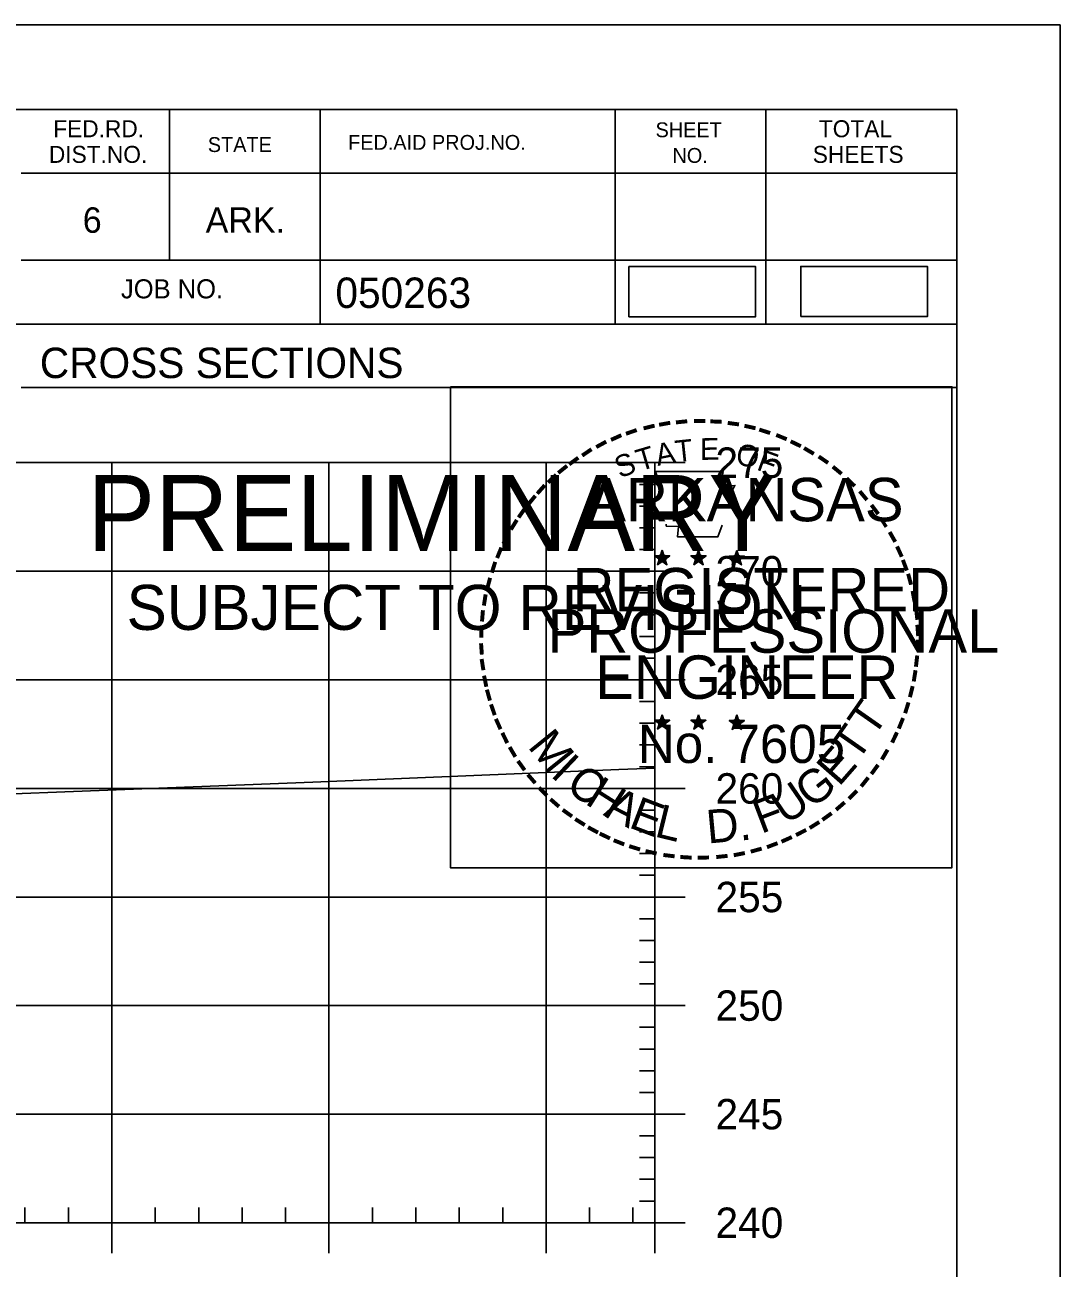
# Model space of a CAD drawing. Extents: x 1365647 to 1367999, y 387113 to 400173.
# Drawn here: x 1366009.3 to 1366057, y 399262.4 to 399319.7 of the extents above; entities that cross this region are included whole.
import ezdxf

# ---------------------------------------------------------------- set-up
doc = ezdxf.new("R2010")
doc.units = 0
for name, color, linetype in [('R_Axis', 7, 'Continuous'), ('R_Axis Annot', 7, 'Continuous'), ('R_Border', 7, 'Continuous'), ('R_Border PE', 7, 'Continuous'), ('R_Border Prem', 7, 'Continuous'), ('R_Detour', 7, 'Continuous'), ('R_Exist Surface', 7, 'Continuous'), ('R_Grid', 7, 'Continuous'), ('R_No Plot', 7, 'Continuous')]:
    doc.layers.add(name, color=color, linetype=linetype)

msp = doc.modelspace()

# ---------------------------------------------------------------- linework, layer by layer
at = {"layer": 'R_Axis'}
for p, q in [((1366038.354, 399264.502), (1366038.354, 399299.502)), ((1366039.754, 399299.502), (1366038.354, 399299.502)), ((1366038.354, 399298.502), (1366037.654, 399298.502)), ((1366038.354, 399297.502), (1366037.654, 399297.502)), ((1366038.354, 399296.502), (1366037.654, 399296.502)), ((1366038.354, 399295.502), (1366037.654, 399295.502)), ((1366039.754, 399294.502), (1366038.354, 399294.502)), ((1366038.354, 399293.502), (1366037.654, 399293.502)), ((1366038.354, 399292.502), (1366037.654, 399292.502)), ((1366038.354, 399291.502), (1366037.654, 399291.502)), ((1366038.354, 399290.502), (1366037.654, 399290.502)), ((1366039.754, 399289.502), (1366038.354, 399289.502)), ((1366038.354, 399288.502), (1366037.654, 399288.502)), ((1366038.354, 399287.502), (1366037.654, 399287.502)), ((1366038.354, 399286.502), (1366037.654, 399286.502)), ((1366038.354, 399285.502), (1366037.654, 399285.502)), ((1366039.754, 399284.502), (1366038.354, 399284.502)), ((1366038.354, 399283.502), (1366037.654, 399283.502)), ((1366038.354, 399282.502), (1366037.654, 399282.502)), ((1366038.354, 399281.502), (1366037.654, 399281.502)), ((1366038.354, 399280.502), (1366037.654, 399280.502)), ((1366039.754, 399279.502), (1366038.354, 399279.502)), ((1366038.354, 399278.502), (1366037.654, 399278.502)), ((1366038.354, 399277.502), (1366037.654, 399277.502)), ((1366038.354, 399276.502), (1366037.654, 399276.502)), ((1366038.354, 399275.502), (1366037.654, 399275.502)), ((1366039.754, 399274.502), (1366038.354, 399274.502)), ((1366038.354, 399273.502), (1366037.654, 399273.502)), ((1366038.354, 399272.502), (1366037.654, 399272.502)), ((1366038.354, 399271.502), (1366037.654, 399271.502)), ((1366038.354, 399270.502), (1366037.654, 399270.502)), ((1366039.754, 399269.502), (1366038.354, 399269.502)), ((1366038.354, 399268.502), (1366037.654, 399268.502)), ((1366038.354, 399267.502), (1366037.654, 399267.502)), ((1366038.354, 399266.502), (1366037.654, 399266.502)), ((1366009.354, 399264.502), (1366009.354, 399265.202)), ((1366011.354, 399264.502), (1366011.354, 399265.202)), ((1366015.354, 399264.502), (1366015.354, 399265.202)), ((1366017.354, 399264.502), (1366017.354, 399265.202)), ((1366019.354, 399264.502), (1366019.354, 399265.202)), ((1366021.354, 399264.502), (1366021.354, 399265.202)), ((1366025.354, 399264.502), (1366025.354, 399265.202)), ((1366027.354, 399264.502), (1366027.354, 399265.202)), ((1366029.354, 399264.502), (1366029.354, 399265.202)), ((1366031.354, 399264.502), (1366031.354, 399265.202)), ((1366035.354, 399264.502), (1366035.354, 399265.202)), ((1366037.354, 399264.502), (1366037.354, 399265.202)), ((1366038.354, 399265.502), (1366037.654, 399265.502)), ((1365748.354, 399264.502), (1366038.354, 399264.502)), ((1366013.354, 399263.102), (1366013.354, 399264.502)), ((1366023.354, 399263.102), (1366023.354, 399264.502)), ((1366033.354, 399263.102), (1366033.354, 399264.502)), ((1366038.354, 399263.102), (1366038.354, 399264.502)), ((1366039.754, 399264.502), (1366038.354, 399264.502))]:
    msp.add_line(p, q, dxfattribs=at)
at = {"layer": 'R_Border'}
for p, q in [((1365736.095, 399315.767), (1366052.275, 399315.767)), ((1366016.015, 399315.767), (1366016.015, 399308.827)), ((1366022.955, 399315.767), (1366022.955, 399305.887)), ((1366036.535, 399315.767), (1366036.535, 399305.887)), ((1366043.475, 399315.767), (1366043.475, 399305.887)), ((1366052.275, 399110.307), (1366052.275, 399315.767)), ((1366052.275, 399312.827), (1366009.175, 399312.827)), ((1366052.275, 399312.847), (1366052.275, 399312.847)), ((1366052.275, 399308.827), (1366009.175, 399308.827)), ((1366012.135, 399308.827), (1366052.275, 399308.827)), ((1366052.275, 399305.887), (1365970.015, 399305.887)), ((1366009.175, 399302.967), (1366052.275, 399302.967))]:
    msp.add_line(p, q, dxfattribs=at)
at = {"layer": 'R_Border PE'}
for p, q in [((1366038.705, 399295.467), (1366038.664, 399295.215)), ((1366038.705, 399295.102), (1366038.705, 399295.467)), ((1366038.705, 399295.467), (1366038.754, 399295.217)), ((1366040.375, 399295.467), (1366040.334, 399295.215)), ((1366040.375, 399295.102), (1366040.375, 399295.467)), ((1366040.375, 399295.467), (1366040.424, 399295.217)), ((1366038.356, 399295.213), (1366038.705, 399295.102)), ((1366038.356, 399295.213), (1366038.609, 399295.168)), ((1366038.356, 399295.213), (1366038.593, 399295.091)), ((1366038.489, 399294.805), (1366038.705, 399295.102)), ((1366038.489, 399294.805), (1366038.615, 399295.049)), ((1366038.489, 399294.805), (1366038.703, 399295.022)), ((1366038.918, 399294.805), (1366038.703, 399295.019)), ((1366039.052, 399295.213), (1366038.705, 399295.102)), ((1366038.918, 399294.805), (1366038.705, 399295.102)), ((1366039.052, 399295.213), (1366038.766, 399295.164)), ((1366038.918, 399294.805), (1366038.781, 399295.096)), ((1366039.052, 399295.213), (1366038.848, 399295.111)), ((1366040.026, 399295.213), (1366040.375, 399295.102)), ((1366040.026, 399295.213), (1366040.279, 399295.168)), ((1366040.026, 399295.213), (1366040.263, 399295.091)), ((1366040.159, 399294.805), (1366040.375, 399295.102)), ((1366040.159, 399294.805), (1366040.285, 399295.049)), ((1366040.159, 399294.805), (1366040.373, 399295.022)), ((1366040.588, 399294.805), (1366040.373, 399295.019)), ((1366040.722, 399295.213), (1366040.375, 399295.102)), ((1366040.588, 399294.805), (1366040.375, 399295.102)), ((1366040.722, 399295.213), (1366040.436, 399295.164)), ((1366040.588, 399294.805), (1366040.451, 399295.096)), ((1366040.722, 399295.213), (1366040.518, 399295.111)), ((1366041.79, 399295.201), (1366042.139, 399295.09)), ((1366041.79, 399295.201), (1366042.043, 399295.156)), ((1366041.79, 399295.201), (1366042.027, 399295.079)), ((1366041.923, 399294.793), (1366042.139, 399295.09)), ((1366041.923, 399294.793), (1366042.049, 399295.037)), ((1366041.923, 399294.793), (1366042.137, 399295.01)), ((1366042.139, 399295.455), (1366042.098, 399295.203)), ((1366042.352, 399294.793), (1366042.137, 399295.007)), ((1366042.139, 399295.09), (1366042.139, 399295.455)), ((1366042.139, 399295.455), (1366042.188, 399295.205)), ((1366042.486, 399295.201), (1366042.139, 399295.09)), ((1366042.352, 399294.793), (1366042.139, 399295.09)), ((1366042.486, 399295.201), (1366042.2, 399295.152)), ((1366042.352, 399294.793), (1366042.215, 399295.084)), ((1366042.486, 399295.201), (1366042.282, 399295.099)), ((1366038.352, 399287.64), (1366038.701, 399287.529)), ((1366038.352, 399287.64), (1366038.605, 399287.595)), ((1366038.352, 399287.64), (1366038.589, 399287.518)), ((1366038.485, 399287.232), (1366038.701, 399287.529)), ((1366038.485, 399287.232), (1366038.611, 399287.476)), ((1366038.485, 399287.232), (1366038.699, 399287.449)), ((1366038.701, 399287.894), (1366038.66, 399287.642)), ((1366038.914, 399287.232), (1366038.699, 399287.446)), ((1366038.701, 399287.529), (1366038.701, 399287.894)), ((1366038.701, 399287.894), (1366038.75, 399287.644)), ((1366039.048, 399287.64), (1366038.701, 399287.529)), ((1366038.914, 399287.232), (1366038.701, 399287.529)), ((1366039.048, 399287.64), (1366038.762, 399287.591)), ((1366038.914, 399287.232), (1366038.777, 399287.523)), ((1366039.048, 399287.64), (1366038.844, 399287.538)), ((1366040.021, 399287.64), (1366040.37, 399287.529)), ((1366040.021, 399287.64), (1366040.274, 399287.595)), ((1366040.021, 399287.64), (1366040.258, 399287.518)), ((1366040.154, 399287.232), (1366040.37, 399287.529)), ((1366040.154, 399287.232), (1366040.28, 399287.476)), ((1366040.154, 399287.232), (1366040.368, 399287.449)), ((1366040.37, 399287.894), (1366040.329, 399287.642)), ((1366040.583, 399287.232), (1366040.368, 399287.446)), ((1366040.37, 399287.529), (1366040.37, 399287.894)), ((1366040.37, 399287.894), (1366040.419, 399287.644)), ((1366040.717, 399287.64), (1366040.37, 399287.529)), ((1366040.583, 399287.232), (1366040.37, 399287.529)), ((1366040.717, 399287.64), (1366040.431, 399287.591)), ((1366040.583, 399287.232), (1366040.446, 399287.523)), ((1366040.717, 399287.64), (1366040.513, 399287.538)), ((1366041.788, 399287.63), (1366042.137, 399287.519)), ((1366041.788, 399287.63), (1366042.041, 399287.585)), ((1366041.788, 399287.63), (1366042.025, 399287.508)), ((1366041.921, 399287.222), (1366042.137, 399287.519)), ((1366041.921, 399287.222), (1366042.047, 399287.466)), ((1366042.137, 399287.884), (1366042.096, 399287.632)), ((1366042.137, 399287.519), (1366042.137, 399287.884)), ((1366042.137, 399287.884), (1366042.186, 399287.634)), ((1366042.484, 399287.63), (1366042.137, 399287.519)), ((1366042.35, 399287.222), (1366042.137, 399287.519)), ((1366042.484, 399287.63), (1366042.198, 399287.581)), ((1366042.35, 399287.222), (1366042.213, 399287.513)), ((1366042.484, 399287.63), (1366042.28, 399287.528)), ((1366041.921, 399287.222), (1366042.135, 399287.439)), ((1366042.35, 399287.222), (1366042.135, 399287.436))]:
    msp.add_line(p, q, dxfattribs=at)
for points in [[(1366038.397, 399299.091), (1366038.666, 399298.264)], [(1366041.908, 399298.169), (1366042.05, 399298.453), (1366041.365, 399298.429), (1366041.513, 399299.091), (1366038.397, 399299.091)], [(1366038.889, 399296.668), (1366038.889, 399296.581), (1366039.452, 399296.562), (1366039.398, 399296.089), (1366041.268, 399296.089), (1366041.469, 399296.625)], [(1366038.705, 399295.467), (1366038.918, 399294.805), (1366038.356, 399295.213), (1366039.052, 399295.213), (1366038.489, 399294.805), (1366038.705, 399295.467)], [(1366040.375, 399295.467), (1366040.588, 399294.805), (1366040.026, 399295.213), (1366040.722, 399295.213), (1366040.159, 399294.805), (1366040.375, 399295.467)], [(1366042.139, 399295.455), (1366042.352, 399294.793), (1366041.79, 399295.201), (1366042.486, 399295.201), (1366041.923, 399294.793), (1366042.139, 399295.455)], [(1366038.701, 399287.894), (1366038.914, 399287.232), (1366038.352, 399287.64), (1366039.048, 399287.64), (1366038.485, 399287.232), (1366038.701, 399287.894)], [(1366040.37, 399287.894), (1366040.583, 399287.232), (1366040.021, 399287.64), (1366040.717, 399287.64), (1366040.154, 399287.232), (1366040.37, 399287.894)], [(1366042.137, 399287.884), (1366042.35, 399287.222), (1366041.788, 399287.63), (1366042.484, 399287.63), (1366041.921, 399287.222), (1366042.137, 399287.884)]]:
    msp.add_lwpolyline(points, dxfattribs=at)
for centre, radius in [((1366038.704, 399295.102), 0.172), ((1366038.704, 399295.102), 0.145), ((1366038.704, 399295.102), 0.116), ((1366038.704, 399295.102), 0.0991), ((1366038.704, 399295.102), 0.0747), ((1366038.704, 399295.102), 0.0495), ((1366038.704, 399295.102), 0.0296), ((1366040.374, 399295.102), 0.172), ((1366040.374, 399295.102), 0.145), ((1366040.374, 399295.102), 0.116), ((1366040.374, 399295.102), 0.0991), ((1366040.374, 399295.102), 0.0747), ((1366040.374, 399295.102), 0.0495), ((1366040.374, 399295.102), 0.0296), ((1366042.138, 399295.09), 0.172), ((1366042.138, 399295.09), 0.145), ((1366042.138, 399295.09), 0.116), ((1366042.138, 399295.09), 0.0991), ((1366042.138, 399295.09), 0.0747), ((1366042.138, 399295.09), 0.0495), ((1366042.138, 399295.09), 0.0296), ((1366038.7, 399287.529), 0.172), ((1366038.7, 399287.529), 0.145), ((1366038.7, 399287.529), 0.116), ((1366038.7, 399287.529), 0.0991), ((1366038.7, 399287.529), 0.0747), ((1366038.7, 399287.529), 0.0495), ((1366038.7, 399287.529), 0.0296), ((1366040.369, 399287.529), 0.172), ((1366040.369, 399287.529), 0.145), ((1366040.369, 399287.529), 0.116), ((1366040.369, 399287.529), 0.0991), ((1366040.369, 399287.529), 0.0747), ((1366040.369, 399287.529), 0.0495), ((1366040.369, 399287.529), 0.0296), ((1366042.136, 399287.519), 0.172), ((1366042.136, 399287.519), 0.145), ((1366042.136, 399287.519), 0.116), ((1366042.136, 399287.519), 0.0991), ((1366042.136, 399287.519), 0.0747), ((1366042.136, 399287.519), 0.0495), ((1366042.136, 399287.519), 0.0296)]:
    msp.add_circle(centre, radius, dxfattribs=at)
at = {"layer": 'R_Detour'}
for points in [[(1366037.165, 399306.219), (1366042.998, 399306.219), (1366042.998, 399308.529), (1366037.165, 399308.529)], [(1366045.079, 399306.231), (1366050.912, 399306.231), (1366050.912, 399308.541), (1366045.079, 399308.541)]]:
    msp.add_lwpolyline(points, close=True, dxfattribs=at)
at = {"layer": 'R_Exist Surface'}
msp.add_lwpolyline([(1365945.594, 399281.743), (1365947.681, 399281.77), (1365951.303, 399280.903), (1365951.752, 399280.788), (1365951.835, 399280.759), (1365954.99, 399279.516), (1365955.91, 399279.591), (1365958.674, 399279.974), (1365963.896, 399279.865), (1365981.557, 399279.637), (1365983.261, 399278.933), (1365984.454, 399278.449), (1365985.544, 399278.909), (1365997.411, 399283.803), (1366022.612, 399284.789), (1366036.702, 399285.372), (1366038.354, 399285.429)], dxfattribs=at)
at = {"layer": 'R_Grid'}
for p, q in [((1365748.354, 399299.502), (1366038.354, 399299.502)), ((1366013.354, 399264.502), (1366013.354, 399299.502)), ((1366023.354, 399264.502), (1366023.354, 399299.502)), ((1366033.354, 399264.502), (1366033.354, 399299.502)), ((1366038.354, 399264.502), (1366038.354, 399299.502)), ((1365748.354, 399294.502), (1366038.354, 399294.502)), ((1365748.354, 399289.502), (1366038.354, 399289.502)), ((1365748.354, 399284.502), (1366038.354, 399284.502)), ((1365748.354, 399279.502), (1366038.354, 399279.502)), ((1365748.354, 399274.502), (1366038.354, 399274.502)), ((1365748.354, 399269.502), (1366038.354, 399269.502)), ((1365748.354, 399264.502), (1366038.354, 399264.502))]:
    msp.add_line(p, q, dxfattribs=at)
at = {"layer": 'R_No Plot'}
msp.add_line((1365723.694, 399319.661), (1366057.027, 399319.661), dxfattribs=at)
for points in [[(1365723.687, 399319.661), (1366057.027, 399319.661), (1366057.027, 399106.324), (1365723.687, 399106.324)], [(1366028.946, 399302.999), (1366052.044, 399302.999), (1366052.044, 399280.849), (1366028.946, 399280.849)]]:
    msp.add_lwpolyline(points, close=True, dxfattribs=at)

# ---------------------------------------------------------------- texts
at = {"layer": 'R_Axis Annot'}
for s, p in [('275', (1366041.154, 399298.802)), ('270', (1366041.154, 399293.802)), ('265', (1366041.154, 399288.802)), ('260', (1366041.154, 399283.802)), ('255', (1366041.154, 399278.802)), ('250', (1366041.154, 399273.802)), ('245', (1366041.154, 399268.802)), ('240', (1366041.154, 399263.802))]:
    msp.add_text(s, height=1.4, dxfattribs=at).set_placement(p)
at = {"layer": 'R_Border'}
for s, height, p in [('FED.RD.', 0.7819, (1366010.655, 399314.487)), ('SHEET', 0.684, (1366038.395, 399314.487)), ('TOTAL', 0.7819, (1366045.915, 399314.487)), ('STATE', 0.684, (1366017.775, 399313.807)), ('FED.AID PROJ.NO.', 0.684, (1366024.235, 399313.907)), ('DIST.NO.', 0.7819, (1366010.455, 399313.307)), ('NO.', 0.684, (1366039.175, 399313.307)), ('SHEETS', 0.7819, (1366045.635, 399313.307)), ('6', 1.172, (1366012.015, 399310.087)), ('ARK.', 1.1723, (1366017.675, 399310.087)), ('JOB NO.', 0.8792, (1366013.775, 399307.067)), ('050263', 1.4, (1366023.651, 399306.626)), ('CROSS SECTIONS', 1.4, (1366010.038, 399303.397))]:
    msp.add_text(s, height=height, rotation=360, dxfattribs=at).set_placement(p)
at = {"layer": 'R_Border PE'}
for s, height, rotation, p in [('-', 1.6, 13.6301, (1366037.895, 399300.459)), ('-', 1.6, 10.2193, (1366038.573, 399300.621)), ('-', 1.6, 5.8968, (1366039.302, 399300.731)), ('-', 1.6, 0.1862, (1366040.074, 399300.803)), ('-', 1.6, 357.743, (1366040.797, 399300.79)), ('-', 1.6, 352.1617, (1366041.541, 399300.734)), ('-', 1.6, 347.2049, (1366042.26, 399300.62)), ('-', 1.6, 24.3072, (1366036.511, 399299.949)), ('-', 1.6, 19.1761, (1366037.145, 399300.218)), ('E', 1, 0.8323, (1366040.446, 399299.627)), ('-', 1.6, 342.3362, (1366042.895, 399300.465)), ('-', 1.6, 337.8551, (1366043.63, 399300.242)), ('-', 1.6, 34.0636, (1366035.281, 399299.262)), ('-', 1.6, 28.7918, (1366035.878, 399299.632)), ('T', 1, 16.4036, (1366037.666, 399299.1)), ('A', 1, 11.2132, (1366038.492, 399299.351)), ('T', 1, 6.0228, (1366039.341, 399299.517)), ('O', 1, 350.4515, (1366042.05, 399299.417)), ('F', 1, 340.0707, (1366043.004, 399299.189)), ('-', 1.6, 334.1211, (1366044.261, 399299.971)), ('-', 1.6, 329.6409, (1366044.84, 399299.688)), ('-', 1.6, 36.2317, (1366034.703, 399298.867)), ('S', 1, 21.594, (1366036.752, 399298.769)), ('-', 1.6, 325.8627, (1366045.483, 399299.327)), ('-', 1.6, 42.9622, (1366033.794, 399298.072)), ('-', 1.6, 38.9507, (1366034.227, 399298.489)), ('-', 1.6, 320.5297, (1366046.093, 399298.901)), ('-', 1.6, 48.423, (1366033.346, 399297.594)), ('ARKANSAS', 2, 360, (1366035.25, 399296.803)), ('-', 1.6, 315.5786, (1366046.692, 399298.413)), ('-', 1.6, 50.6142, (1366032.943, 399297.108)), ('-', 1.6, 309.8797, (1366047.261, 399297.863)), ('-', 1.6, 54.2325, (1366032.53, 399296.541)), ('-', 1.6, 306.6522, (1366047.786, 399297.261)), ('-', 1.6, 58.0706, (1366032.205, 399296.014)), ('-', 1.4, 303.6753, (1366048.272, 399296.693)), ('-', 1.6, 62.8713, (1366031.892, 399295.4)), ('-', 1.6, 299.6684, (1366048.591, 399296.086)), ('-', 1.6, 67.7743, (1366031.633, 399294.789)), ('-', 1.6, 294.6628, (1366048.915, 399295.474)), ('-', 1.6, 72.3945, (1366031.414, 399294.159)), ('DWB', 0.01, 360, (1366038.691, 399295.097)), ('DWB', 0.01, 360, (1366040.361, 399295.097)), ('DWB', 0.01, 360, (1366042.125, 399295.085)), ('-', 1.6, 290.5728, (1366049.172, 399294.897)), ('REGISTERED', 2, 360, (1366034.572, 399292.654)), ('-', 1.6, 285.1233, (1366049.406, 399294.317)), ('-', 1.6, 75.461, (1366031.217, 399293.445)), ('-', 1.6, 81.2013, (1366031.085, 399292.732)), ('-', 1.6, 280.5493, (1366049.606, 399293.575)), ('-', 1.6, 85.1863, (1366031.009, 399292.041)), ('PROFESSIONAL', 2, 360, (1366033.424, 399290.75)), ('-', 1.6, 276.5962, (1366049.768, 399292.807)), ('-', 1.6, 274.3301, (1366049.828, 399292.085)), ('-', 1.6, 89.0622, (1366030.984, 399291.34)), ('-', 1.6, 94.1959, (1366031.019, 399290.615)), ('-', 1.6, 269.9407, (1366049.862, 399291.453)), ('-', 1.6, 98.9479, (1366031.091, 399289.948)), ('ENGINEER', 2, 360, (1366035.611, 399288.625)), ('-', 1.6, 263.5172, (1366049.843, 399290.787)), ('-', 1.6, 260.9953, (1366049.772, 399290.133)), ('-', 1.6, 101.7149, (1366031.226, 399289.215)), ('-', 1.6, 255.7626, (1366049.662, 399289.455)), ('-', 1.6, 105.4578, (1366031.388, 399288.62)), ('T', 1.54, 55.055, (1366048.42, 399286.794)), ('-', 1.6, 109.0874, (1366031.603, 399287.989)), ('-', 1.6, 252.8681, (1366049.481, 399288.735)), ('-', 1.6, 114.0643, (1366031.857, 399287.393)), ('No. 7605', 1.757, 360, (1366037.585, 399285.674)), ('DWB', 0.01, 360, (1366038.686, 399287.525)), ('DWB', 0.01, 360, (1366040.355, 399287.523)), ('DWB', 0.01, 360, (1366042.122, 399287.514)), ('T', 1.54, 55.055, (1366047.689, 399285.674)), ('-', 1.6, 247.8887, (1366049.258, 399288.062)), ('-', 1.6, 115.7289, (1366032.162, 399286.775)), ('M', 1.54, 308.9175, (1366032.472, 399286.42)), ('-', 1.6, 244.6197, (1366048.996, 399287.433)), ('-', 1.6, 120.4471, (1366032.519, 399286.189)), ('E', 1.54, 48.7313, (1366046.843, 399284.547)), ('-', 1.6, 239.0712, (1366048.602, 399286.681)), ('-', 1.6, 125.8934, (1366032.922, 399285.628)), ('I', 1.54, 316.4636, (1366033.514, 399285.1)), ('-', 1.6, 130.7181, (1366033.384, 399285.076)), ('C', 1.54, 324.0197, (1366034.187, 399284.477)), ('G', 1.54, 38.2173, (1366045.59, 399283.527)), ('-', 1.6, 233.8452, (1366048.2, 399286.028)), ('-', 1.6, 134.2238, (1366033.901, 399284.531)), ('H', 1.54, 327.5342, (1366035.097, 399283.822)), ('U', 1.54, 34.4052, (1366044.391, 399282.794)), ('-', 1.6, 231.2538, (1366047.77, 399285.462)), ('-', 1.6, 138.9338, (1366034.426, 399284.067)), ('A', 1.54, 332.5513, (1366035.951, 399283.285)), ('E', 1.54, 339.2068, (1366037.109, 399282.723)), ('F', 1.54, 20.8202, (1366043.254, 399282.4)), ('-', 1.6, 225.7653, (1366047.291, 399284.898)), ('-', 1.6, 144.6463, (1366034.982, 399283.661)), ('L', 1.54, 346.2929, (1366038.301, 399282.299)), ('D.', 1.54, 5.2602, (1366040.804, 399281.962)), ('-', 1.6, 221.0851, (1366046.769, 399284.389)), ('-', 1.6, 148.0898, (1366035.543, 399283.29)), ('-', 1.6, 212.2491, (1366045.686, 399283.53)), ('-', 1.6, 215.7363, (1366046.22, 399283.917)), ('-', 1.6, 151.5704, (1366036.122, 399282.965)), ('-', 1.6, 154.6002, (1366036.644, 399282.718)), ('-', 1.6, 204.2516, (1366044.504, 399282.865)), ('-', 1.6, 207.3568, (1366045.128, 399283.184)), ('-', 1.6, 158.5612, (1366037.268, 399282.464)), ('-', 1.6, 162.7983, (1366037.955, 399282.251)), ('-', 1.6, 195.4743, (1366043.208, 399282.35)), ('-', 1.6, 200.7184, (1366043.885, 399282.592)), ('-', 1.6, 167.5555, (1366038.67, 399282.087)), ('-', 1.6, 173.1155, (1366039.442, 399281.977)), ('-', 1.6, 176.5183, (1366040.19, 399281.924)), ('-', 1.6, 181.5918, (1366040.934, 399281.943)), ('-', 1.6, 185.8167, (1366041.743, 399282.019)), ('-', 1.6, 191.2858, (1366042.479, 399282.151))]:
    msp.add_text(s, height=height, rotation=rotation, dxfattribs=at).set_placement(p)
at = {"layer": 'R_Border Prem'}
for s, height, p in [('PRELIMINARY', 3.5, (1366012.226, 399295.43)), ('DWB', 0.01, (1366012.973, 399297.279)), ('SUBJECT TO REVISION', 2.07511, (1366014.035, 399291.801))]:
    msp.add_text(s, height=height, rotation=360, dxfattribs=at).set_placement(p)

doc.saveas('drawing.dxf')
